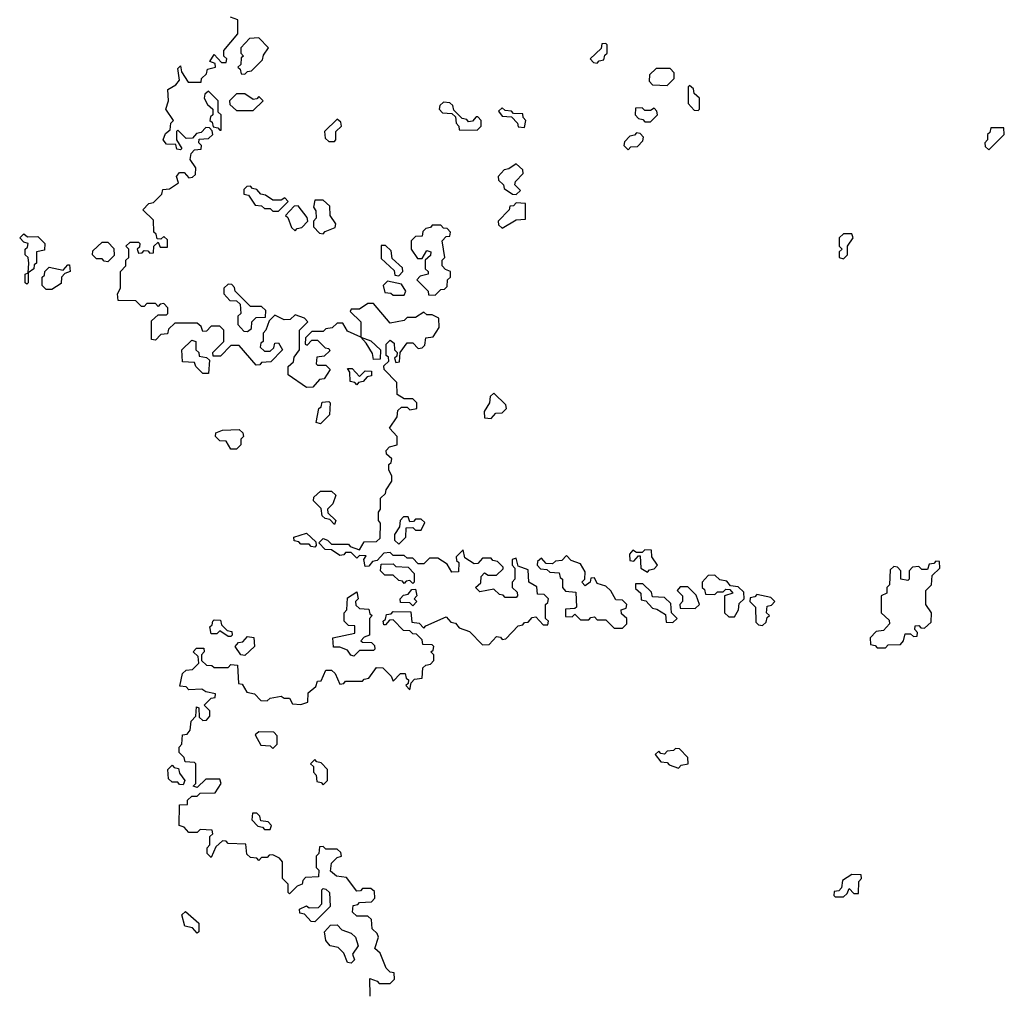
# Model space of a CAD drawing. Extents: x 2494118 to 2687960, y 757339 to 915227.
# Tile 361 of 364: x 2662020 to 2665540, y 905631 to 909115. Entities that reach past the tile are written whole.
import ezdxf

# ---------------------------------------------------------------- set-up
doc = ezdxf.new("R2010")
doc.units = 0

msp = doc.modelspace()

# ---------------------------------------------------------------- linework, layer by layer
at = {"layer": '0CON20XD'}
for points in [[(2662550, 908065), (2662550, 908085), (2662535, 908100), (2662521.7, 908098.3), (2662515, 908090), (2662505, 908100), (2662475, 908100), (2662465, 908090), (2662455, 908090), (2662435, 908110), (2662371.7, 908111.7), (2662370, 908135), (2662380, 908155), (2662380, 908215), (2662400, 908235), (2662400, 908255), (2662410, 908265), (2662410, 908295), (2662400, 908305), (2662415, 908320), (2662445, 908320), (2662450, 908315), (2662448.3, 908301.7), (2662440, 908295), (2662445, 908280), (2662458.3, 908281.7), (2662465, 908290), (2662478.3, 908288.3), (2662485, 908280), (2662498.3, 908281.7), (2662500, 908305), (2662515, 908320), (2662521.7, 908301.7), (2662548.3, 908301.7), (2662548.3, 908328.3), (2662535, 908340), (2662525, 908330), (2662511.7, 908331.7), (2662508.3, 908348.3), (2662500, 908355), (2662498.3, 908398.3), (2662460, 908435), (2662481.7, 908458.3), (2662498.3, 908461.7), (2662528.3, 908491.7), (2662531.7, 908508.3), (2662555, 908510), (2662588.3, 908531.7), (2662580, 908555), (2662591.7, 908568.3), (2662608.3, 908568.3), (2662625, 908550), (2662638.3, 908551.7), (2662648.3, 908561.7), (2662650, 908585), (2662630, 908615), (2662633, 908637), (2662645, 908650), (2662668.3, 908651.7), (2662670, 908665), (2662660, 908675), (2662661.7, 908688.3), (2662695, 908690), (2662710, 908705), (2662708.3, 908718.3), (2662698.3, 908728.3), (2662685, 908730), (2662668.3, 908711.7), (2662651.7, 908708.3), (2662638.3, 908691.7), (2662615, 908690), (2662585, 908720), (2662580, 908715), (2662580, 908685), (2662600, 908655), (2662595, 908650), (2662581.7, 908651.7), (2662578.3, 908668.3), (2662545, 908670), (2662532.5, 908685), (2662541.7, 908708.3), (2662558.3, 908721.7), (2662560, 908745), (2662570, 908755), (2662542.5, 908795), (2662552.5, 908825), (2662550, 908865), (2662578.3, 908881.7), (2662591.7, 908898.3), (2662585, 908940), (2662595, 908950), (2662598.3, 908928.3), (2662621.7, 908891.7), (2662668.3, 908891.7), (2662670, 908905), (2662688.3, 908921.7), (2662691.7, 908938.3), (2662720, 908945), (2662718.3, 908958.3), (2662700, 908965), (2662715, 908990), (2662741.7, 908961.7), (2662758.3, 908961.7), (2662760, 908975), (2662750, 908985), (2662750, 909005), (2662800, 909065), (2662800, 909115), (2662773.6, 909123.6)], [(2662825, 908920), (2662835, 908930), (2662848.3, 908931.7), (2662888.3, 908971.7), (2662891.7, 908988.3), (2662910, 909015), (2662875, 909050), (2662841.7, 909048.3), (2662810, 909015), (2662810, 908995), (2662820, 908985), (2662811.7, 908978.3), (2662810, 908955), (2662800, 908945), (2662808.3, 908938.3), (2662811.7, 908921.7), (2662825, 908920)], [(2664085, 908960), (2664091.7, 908968.3), (2664108.3, 908971.7), (2664111.7, 908988.3), (2664120, 908995), (2664120, 909025), (2664115, 909030), (2664101.7, 909028.3), (2664098.3, 909011.7), (2664060, 908975), (2664071.7, 908961.7), (2664085, 908960)], [(2664335, 908880), (2664360, 908905), (2664360, 908925), (2664345, 908940), (2664295, 908940), (2664271.7, 908918.3), (2664270, 908895), (2664281.7, 908881.7), (2664335, 908880)], [(2664445, 908790), (2664450, 908795), (2664450, 908835), (2664431.7, 908851.7), (2664428.3, 908868.3), (2664415, 908880), (2664410, 908875), (2664410, 908815), (2664431.7, 908791.7), (2664445, 908790)], [(2662740, 908720), (2662740, 908775), (2662730, 908785), (2662730, 908825), (2662695, 908860), (2662681.7, 908848.3), (2662680, 908835), (2662691.7, 908811.7), (2662710, 908795), (2662710, 908775), (2662701.7, 908768.3), (2662700, 908755), (2662708.3, 908748.3), (2662711.7, 908731.7), (2662728.3, 908728.3), (2662735, 908720), (2662740, 908720)], [(2662855, 908790), (2662890, 908825), (2662875, 908840), (2662868.3, 908831.7), (2662855, 908830), (2662825, 908850), (2662795, 908850), (2662770, 908825), (2662771.7, 908811.7), (2662795, 908790), (2662855, 908790)], [(2663655, 908720), (2663670, 908735), (2663670, 908755), (2663658.3, 908768.3), (2663651.7, 908768.3), (2663638.3, 908751.7), (2663625, 908750), (2663618.3, 908758.3), (2663601.7, 908761.7), (2663571.7, 908791.7), (2663568.3, 908808.3), (2663558.3, 908818.3), (2663535, 908820), (2663521.7, 908808.3), (2663520, 908795), (2663531.7, 908781.7), (2663565, 908780), (2663578.3, 908768.3), (2663580, 908745), (2663590, 908735), (2663591.7, 908721.7), (2663655, 908720)], [(2663825, 908730), (2663830, 908755), (2663820, 908765), (2663818.3, 908778.3), (2663785, 908780), (2663778.3, 908788.3), (2663755, 908790), (2663745, 908800), (2663731.7, 908788.3), (2663745, 908770), (2663778.3, 908768.3), (2663800, 908745), (2663801.7, 908731.7), (2663825, 908730)], [(2664275, 908750), (2664300, 908775), (2664298.3, 908788.3), (2664288.3, 908798.3), (2664275, 908790), (2664255, 908790), (2664245, 908800), (2664221.7, 908798.3), (2664220, 908775), (2664231.7, 908761.7), (2664248.3, 908758.3), (2664255, 908750), (2664275, 908750)], [(2663145, 908680), (2663150, 908685), (2663150, 908715), (2663170, 908735), (2663168.3, 908748.3), (2663155, 908760), (2663110, 908715), (2663111.7, 908691.7), (2663125, 908680), (2663145, 908680)], [(2665485, 908650), (2665540, 908705), (2665538.3, 908728.3), (2665491.7, 908728.3), (2665488.3, 908711.7), (2665480, 908705), (2665480, 908685), (2665470, 908675), (2665471.7, 908661.7), (2665485, 908650)], [(2664195, 908650), (2664205, 908660), (2664228.3, 908661.7), (2664248.3, 908681.7), (2664250, 908695), (2664238.3, 908708.3), (2664225, 908710), (2664218.3, 908701.7), (2664201.7, 908698.3), (2664181.7, 908678.3), (2664180, 908665), (2664195, 908650)], [(2663795, 908490), (2663810, 908505), (2663790, 908525), (2663793, 908537), (2663820, 908565), (2663818.3, 908578.3), (2663795, 908600), (2663768.3, 908581.7), (2663751.7, 908578.3), (2663730, 908555), (2663731.7, 908541.7), (2663750, 908525), (2663751.7, 908511.7), (2663781.7, 908491.7), (2663795, 908490)], [(2662945, 908430), (2662980, 908465), (2662968.3, 908478.3), (2662955, 908470), (2662925, 908470), (2662898.3, 908488.3), (2662881.7, 908491.7), (2662868.3, 908508.3), (2662851.7, 908511.7), (2662845, 908520), (2662831.7, 908518.3), (2662821.7, 908508.3), (2662821.7, 908491.7), (2662838.3, 908488.3), (2662861.7, 908451.7), (2662885, 908450), (2662895, 908440), (2662915, 908440), (2662925, 908430), (2662945, 908430)], [(2663005, 908360), (2663011.7, 908368.3), (2663028.3, 908371.7), (2663050, 908395), (2663048.3, 908408.3), (2663015, 908450), (2663001.7, 908448.3), (2662970, 908415), (2662978.3, 908408.3), (2662991.7, 908371.7), (2663005, 908360)], [(2663105, 908350), (2663111.7, 908358.3), (2663148.3, 908371.7), (2663150, 908385), (2663130, 908415), (2663128.3, 908448.3), (2663105, 908470), (2663075, 908470), (2663070, 908445), (2663078.3, 908431.7), (2663080, 908405), (2663070, 908395), (2663070, 908375), (2663091.7, 908351.7), (2663105, 908350)], [(2663745, 908370), (2663795, 908400), (2663828.3, 908401.7), (2663828.3, 908458.3), (2663795, 908460), (2663785, 908450), (2663771.7, 908448.3), (2663770, 908435), (2663730, 908395), (2663731.7, 908381.7), (2663745, 908370)], [(2663505, 908130), (2663525, 908150), (2663538.3, 908151.7), (2663548.3, 908161.7), (2663550, 908185), (2663560, 908195), (2663560, 908215), (2663541.7, 908221.7), (2663530, 908235), (2663530, 908255), (2663540, 908265), (2663530, 908325), (2663545, 908340), (2663558.3, 908341.7), (2663560, 908355), (2663548.3, 908368.3), (2663535, 908370), (2663525, 908380), (2663495, 908380), (2663488.3, 908371.7), (2663471.7, 908368.3), (2663461.7, 908358.3), (2663458.3, 908341.7), (2663435, 908340), (2663420, 908325), (2663420, 908295), (2663441.7, 908261.7), (2663458.3, 908261.7), (2663475, 908290), (2663490, 908285), (2663488.3, 908271.7), (2663470, 908255), (2663470, 908225), (2663480, 908215), (2663480, 908205), (2663451.7, 908198.3), (2663440, 908185), (2663480, 908145), (2663481.7, 908131.7), (2663505, 908130)], [(2662045, 908170), (2662040, 908175), (2662040, 908205), (2662050, 908210), (2662052.5, 908245), (2662050, 908265), (2662040, 908275), (2662040, 908295), (2662048.3, 908301.7), (2662050, 908315), (2662035, 908320), (2662020, 908335), (2662035, 908350), (2662048.3, 908338.3), (2662085, 908340), (2662110, 908315), (2662108.3, 908291.7), (2662080, 908285), (2662080, 908245), (2662071.7, 908238.3), (2662070, 908225), (2662050, 908210), (2662050, 908175), (2662045, 908170)], [(2664965, 908260), (2664980, 908275), (2664980, 908305), (2665000, 908335), (2664995, 908350), (2664965, 908350), (2664950, 908335), (2664950, 908305), (2664960, 908295), (2664950, 908285), (2664950, 908265), (2664965, 908260)], [(2662335, 908250), (2662321.7, 908251.7), (2662315, 908260), (2662295, 908260), (2662280, 908275), (2662281.7, 908288.3), (2662315, 908320), (2662335, 908320), (2662357, 908297), (2662357.5, 908272.5), (2662335, 908250)], [(2663375, 908200), (2663390, 908215), (2663388.3, 908228.3), (2663351.7, 908261.7), (2663348.3, 908288.3), (2663328.3, 908308.3), (2663311.7, 908308.3), (2663311.7, 908261.7), (2663358.3, 908218.3), (2663361.7, 908201.7), (2663375, 908200)], [(2662135, 908150), (2662115, 908150), (2662100, 908165), (2662100, 908195), (2662108.3, 908201.7), (2662110, 908215), (2662125, 908230), (2662175, 908220), (2662191.7, 908238.3), (2662198.3, 908238.3), (2662200, 908215), (2662181.7, 908208.3), (2662170, 908195), (2662168.3, 908171.7), (2662135, 908150)], [(2662835, 908000), (2662848.3, 908011.7), (2662850, 908035), (2662865, 908050), (2662898.3, 908051.7), (2662900, 908075), (2662885, 908090), (2662845, 908090), (2662790, 908145), (2662788.3, 908158.3), (2662778.3, 908168.3), (2662765, 908170), (2662750, 908155), (2662750, 908135), (2662771.7, 908111.7), (2662795, 908110), (2662808.3, 908098.3), (2662810, 908065), (2662800, 908055), (2662800, 908025), (2662821.7, 908001.7), (2662835, 908000)], [(2663395, 908130), (2663400, 908145), (2663385, 908170), (2663335, 908180), (2663320, 908165), (2663325, 908140), (2663347, 908137), (2663355, 908130), (2663395, 908130)], [(2663273.3, 905625), (2663271.7, 905688.3), (2663298.3, 905678.3), (2663305, 905670), (2663345, 905670), (2663360, 905685), (2663358.3, 905708.3), (2663345, 905710), (2663330, 905725), (2663308.3, 905778.3), (2663290, 905795), (2663302.5, 905835), (2663298.3, 905848.3), (2663280, 905865), (2663278.3, 905898.3), (2663265, 905910), (2663225, 905910), (2663210, 905925), (2663211.7, 905948.3), (2663228.3, 905951.7), (2663235, 905960), (2663278.3, 905961.7), (2663290, 905975), (2663288.3, 905998.3), (2663275, 906010), (2663245, 906010), (2663238.3, 906001.7), (2663225, 906000), (2663188.3, 906048.3), (2663153, 906053), (2663131.7, 906071.7), (2663135, 906100), (2663155, 906120), (2663170, 906125), (2663168.3, 906138.3), (2663155, 906150), (2663115, 906150), (2663105, 906160), (2663091.7, 906158.3), (2663090, 906135), (2663080, 906125), (2663080, 906085), (2663090, 906075), (2663088.3, 906051.7), (2663041.7, 906048.3), (2663031.7, 906038.3), (2663030, 906025), (2663011.7, 906018.3), (2662985, 905990), (2662980, 905995), (2662980, 906025), (2662960, 906045), (2662960, 906105), (2662948.3, 906118.3), (2662925, 906130), (2662911.7, 906128.3), (2662905, 906120), (2662885, 906120), (2662875, 906110), (2662868.3, 906118.3), (2662845, 906120), (2662831.7, 906131.7), (2662828.3, 906168.3), (2662765, 906170), (2662758.3, 906178.3), (2662745, 906180), (2662721.7, 906158.3), (2662705, 906120), (2662690, 906135), (2662690, 906155), (2662700, 906165), (2662700, 906195), (2662710, 906205), (2662708.3, 906218.3), (2662665, 906220), (2662655, 906210), (2662625, 906210), (2662608.3, 906228.3), (2662590, 906235), (2662591.7, 906308.3), (2662620, 906310), (2662620, 906325), (2662635, 906340), (2662655, 906340), (2662665, 906350), (2662718.3, 906351.7), (2662740, 906385), (2662735, 906400), (2662685, 906400), (2662655, 906370), (2662640, 906375), (2662650, 906385), (2662650, 906455), (2662645, 906460), (2662611.7, 906461.7), (2662608.3, 906478.3), (2662590, 906495), (2662590, 906515), (2662600, 906525), (2662601.7, 906558.3), (2662618.3, 906561.7), (2662630, 906575), (2662633, 906607), (2662650, 906625), (2662651.7, 906658.3), (2662660, 906655), (2662661.7, 906621.7), (2662675, 906610), (2662688.3, 906611.7), (2662700, 906625), (2662700, 906645), (2662680, 906665), (2662705, 906690), (2662718.3, 906691.7), (2662720, 906705), (2662685, 906712.5), (2662671.7, 906721.7), (2662625, 906720), (2662615, 906730), (2662593, 906733), (2662601.7, 906778.3), (2662615, 906790), (2662638.3, 906791.7), (2662660, 906815), (2662658.3, 906838.3), (2662640, 906855), (2662651.7, 906868.3), (2662678.3, 906868.3), (2662680, 906855), (2662670, 906845), (2662670, 906825), (2662688.3, 906808.3), (2662707, 906807), (2662715, 906800), (2662765, 906800), (2662775, 906810), (2662798.3, 906808.3), (2662801.7, 906741.7), (2662815, 906740), (2662831.7, 906711.7), (2662860, 906705), (2662881.7, 906681.7), (2662905, 906680), (2662915, 906690), (2662955, 906697.5), (2662965, 906690), (2662985, 906690), (2662995, 906670), (2663025, 906667.5), (2663050, 906675), (2663051.7, 906708.3), (2663078.3, 906731.7), (2663085, 906750), (2663098.3, 906751.7), (2663115, 906790), (2663135, 906790), (2663148.3, 906778.3), (2663165, 906740), (2663178.3, 906741.7), (2663185, 906750), (2663245, 906750), (2663251.7, 906758.3), (2663268.3, 906761.7), (2663295, 906800), (2663318.3, 906798.3), (2663348.3, 906768.3), (2663355, 906750), (2663381.7, 906778.3), (2663398.3, 906778.3), (2663401.7, 906761.7), (2663410, 906755), (2663408.3, 906741.7), (2663400, 906735), (2663415, 906720), (2663420, 906745), (2663431.7, 906758.3), (2663458.3, 906761.7), (2663461.7, 906798.3), (2663471.7, 906808.3), (2663488.3, 906811.7), (2663500, 906825), (2663500, 906845), (2663490, 906855), (2663498.3, 906861.7), (2663500, 906875), (2663495, 906880), (2663461.7, 906881.7), (2663458.3, 906898.3), (2663438.3, 906918.3), (2663425, 906920), (2663415, 906930), (2663391.7, 906931.7), (2663355, 906970), (2663341.7, 906968.3), (2663328.3, 906951.7), (2663321.7, 906951.7), (2663320, 906965), (2663328.3, 906971.7), (2663331.7, 906988.3), (2663348.3, 906991.7), (2663355, 907000), (2663418.3, 906998.3), (2663421.7, 906961.7), (2663448.3, 906958.3), (2663465, 906940), (2663471.7, 906948.3), (2663545, 906980), (2663561.7, 906961.7), (2663578.3, 906958.3), (2663591.7, 906941.7), (2663628.3, 906928.3), (2663675, 906880), (2663698.3, 906881.7), (2663725, 906910), (2663738.3, 906908.3), (2663745, 906900), (2663758.3, 906901.7), (2663801.7, 906948.3), (2663818.3, 906951.7), (2663825, 906960), (2663838.3, 906961.7), (2663851.7, 906978.3), (2663865, 906980), (2663891.7, 906951.7), (2663908.3, 906951.7), (2663910, 906965), (2663900, 906975), (2663900, 907025), (2663908.3, 907031.7), (2663910, 907045), (2663895, 907060), (2663871.7, 907061.7), (2663868.3, 907088.3), (2663840, 907105), (2663838.3, 907148.3), (2663801.7, 907161.7), (2663795, 907190), (2663780, 907185), (2663780, 907165), (2663790, 907155), (2663790, 907115), (2663780, 907105), (2663780, 907085), (2663798.3, 907068.3), (2663800, 907055), (2663795, 907050), (2663755, 907050), (2663748.3, 907058.3), (2663735, 907060), (2663715, 907080), (2663665, 907070), (2663650, 907085), (2663668.3, 907101.7), (2663670, 907125), (2663681.7, 907138.3), (2663695, 907130), (2663725, 907130), (2663748.3, 907151.7), (2663748.3, 907158.3), (2663728.3, 907178.3), (2663711.7, 907181.7), (2663705, 907190), (2663675, 907190), (2663658.3, 907171.7), (2663645, 907170), (2663611.7, 907191.7), (2663605, 907220), (2663580, 907195), (2663581.7, 907181.7), (2663590, 907175), (2663588.3, 907141.7), (2663565, 907140), (2663548.3, 907168.3), (2663515, 907190), (2663485, 907190), (2663465, 907170), (2663445, 907170), (2663425, 907190), (2663405, 907190), (2663395, 907200), (2663355, 907200), (2663345, 907210), (2663321.7, 907208.3), (2663298.3, 907181.7), (2663281.7, 907178.3), (2663268.3, 907161.7), (2663255, 907160), (2663250, 907185), (2663258.3, 907198.3), (2663235, 907200), (2663225, 907190), (2663205, 907210), (2663185, 907210), (2663178.3, 907201.7), (2663165, 907200), (2663135, 907220), (2663111.7, 907221.7), (2663090, 907245), (2663105, 907260), (2663120, 907255), (2663135, 907240), (2663195, 907240), (2663201.7, 907231.7), (2663235, 907220), (2663251.7, 907248.3), (2663295, 907250), (2663308.3, 907261.7), (2663310, 907315), (2663302.5, 907325), (2663302.5, 907355), (2663310, 907365), (2663310, 907405), (2663328.3, 907421.7), (2663330, 907435), (2663350, 907465), (2663350, 907485), (2663340, 907505), (2663340, 907525), (2663348.3, 907531.7), (2663350, 907545), (2663331.7, 907561.7), (2663330, 907575), (2663341.7, 907588.3), (2663370, 907595), (2663370, 907625), (2663342.5, 907655), (2663370, 907695), (2663371.7, 907718.3), (2663385, 907730), (2663405, 907730), (2663415, 907720), (2663440, 907725), (2663440, 907745), (2663425, 907760), (2663395, 907760), (2663370, 907775), (2663368.3, 907818.3), (2663322.5, 907865), (2663321.7, 907878.3), (2663340, 907895), (2663338.3, 907908.3), (2663330, 907915), (2663330, 907955), (2663345, 907970), (2663358.3, 907958.3), (2663360, 907935), (2663370, 907925), (2663368.3, 907911.7), (2663360, 907905), (2663365, 907890), (2663378.3, 907891.7), (2663380, 907925), (2663405, 907960), (2663425, 907960), (2663445, 907940), (2663458.3, 907941.7), (2663468.3, 907951.7), (2663471.7, 907978.3), (2663498.3, 907981.7), (2663520, 908015), (2663518.3, 908048.3), (2663495, 908060), (2663475, 908060), (2663465, 908070), (2663435, 908050), (2663405, 908050), (2663395, 908040), (2663345, 908030), (2663285, 908100), (2663265, 908100), (2663235, 908080), (2663205, 908080), (2663201.7, 908071.7), (2663240, 908035), (2663240, 907980), (2663275, 907967.5), (2663310, 907935), (2663308.3, 907901.7), (2663285, 907900), (2663281.7, 907921.7), (2663258.3, 907958.3), (2663240, 907980), (2663191.7, 908001.7), (2663175, 908030), (2663155, 908030), (2663137, 908013), (2663115, 908010), (2663105, 908000), (2663065, 908000), (2663041.7, 907978.3), (2663040, 907955), (2663048.3, 907951.7), (2663065, 907970), (2663085, 907970), (2663111.7, 907941.7), (2663125, 907940), (2663128.3, 907931.7), (2663108.3, 907911.7), (2663081.7, 907908.3), (2663080, 907885), (2663085, 907880), (2663115, 907880), (2663130, 907865), (2663108.3, 907831.7), (2663091.7, 907828.3), (2663068.3, 907801.7), (2663045, 907800), (2662980, 907845), (2662980, 907875), (2662998.3, 907891.7), (2663001.7, 907908.3), (2663020, 907935), (2663020, 908005), (2663050, 908035), (2663038.3, 908048.3), (2663005, 908060), (2662987, 908043), (2662965, 908042.5), (2662931.7, 908058.3), (2662911.7, 908038.3), (2662900, 908005), (2662890, 907995), (2662890, 907965), (2662881.7, 907958.3), (2662880, 907945), (2662895, 907930), (2662915, 907930), (2662928.3, 907941.7), (2662931.7, 907958.3), (2662945, 907960), (2662960, 907935), (2662918.3, 907891.7), (2662885, 907890), (2662878.3, 907881.7), (2662865, 907880), (2662805, 907950), (2662775, 907950), (2662738.3, 907911.7), (2662711.7, 907911.7), (2662710, 907925), (2662750, 907965), (2662750, 908005), (2662735, 908020), (2662705, 908020), (2662688.3, 908001.7), (2662675, 908000), (2662668.3, 908018.3), (2662655, 908030), (2662575, 908030), (2662551.7, 908008.3), (2662548.3, 907991.7), (2662525, 907990), (2662505, 907970), (2662491.7, 907971.7), (2662491.7, 908038.3), (2662515, 908060), (2662545, 908060), (2662550, 908065)], [(2662695, 907850), (2662675, 907850), (2662650, 907875), (2662645, 907890), (2662601.7, 907891.7), (2662600, 907935), (2662635, 907970), (2662650, 907965), (2662650, 907935), (2662660, 907925), (2662661.7, 907911.7), (2662687.5, 907907.5), (2662698.3, 907898.3), (2662695, 907850)], [(2663225, 907810), (2663218.3, 907818.3), (2663201.7, 907821.7), (2663200, 907855), (2663191.7, 907868.3), (2663208.3, 907868.3), (2663235, 907840), (2663255, 907860), (2663278.3, 907858.3), (2663278.3, 907841.7), (2663261.7, 907838.3), (2663248.3, 907821.7), (2663231.7, 907818.3), (2663225, 907810)], [(2663705, 907690), (2663721.7, 907708.3), (2663745, 907710), (2663760, 907725), (2663758.3, 907738.3), (2663715, 907780), (2663701.7, 907768.3), (2663700, 907745), (2663680, 907715), (2663681.7, 907691.7), (2663705, 907690)], [(2663095, 907670), (2663080, 907675), (2663090, 907725), (2663098.3, 907731.7), (2663101.7, 907748.3), (2663125, 907750), (2663130, 907745), (2663127, 907703), (2663095, 907670)], [(2662795, 907580), (2662775, 907580), (2662758.3, 907608.3), (2662735, 907610), (2662720, 907625), (2662721.7, 907638.3), (2662745, 907647.5), (2662805, 907650), (2662818.3, 907638.3), (2662820, 907625), (2662810, 907615), (2662810, 907595), (2662795, 907580)], [(2663145, 907310), (2663128.3, 907328.3), (2663111.7, 907331.7), (2663101.7, 907341.7), (2663098.3, 907368.3), (2663070, 907395), (2663071.7, 907408.3), (2663095, 907430), (2663135, 907430), (2663150, 907415), (2663140, 907385), (2663120, 907365), (2663121.7, 907351.7), (2663150, 907325), (2663145, 907310)], [(2663375, 907240), (2663400, 907265), (2663401.7, 907298.3), (2663425, 907300), (2663435, 907290), (2663455, 907290), (2663468.3, 907318.3), (2663455, 907330), (2663435, 907330), (2663428.3, 907321.7), (2663415, 907320), (2663408.3, 907338.3), (2663391.7, 907338.3), (2663380, 907325), (2663378.3, 907301.7), (2663360, 907275), (2663360, 907255), (2663375, 907240)], [(2663075, 907230), (2663061.7, 907231.7), (2663055, 907240), (2663025, 907240), (2663018.3, 907248.3), (2663001.7, 907251.7), (2663000, 907265), (2663045, 907280), (2663078.3, 907248.3), (2663080, 907235), (2663075, 907230)], [(2664265, 907140), (2664271.7, 907148.3), (2664288.3, 907151.7), (2664300, 907165), (2664280, 907195), (2664278.3, 907218.3), (2664255, 907220), (2664245, 907210), (2664225, 907210), (2664211.7, 907218.3), (2664200, 907205), (2664201.7, 907181.7), (2664215, 907180), (2664231.7, 907198.3), (2664238.3, 907198.3), (2664240, 907155), (2664265, 907140)], [(2664175, 906940), (2664190, 906955), (2664190, 906975), (2664171.7, 906991.7), (2664170, 907005), (2664188.3, 907011.7), (2664190, 907025), (2664175, 907040), (2664151.7, 907041.7), (2664133, 907073), (2664115, 907090), (2664085, 907100), (2664075, 907120), (2664061.7, 907118.3), (2664060, 907105), (2664041.7, 907091.7), (2664030, 907105), (2664040, 907115), (2664041.7, 907141.7), (2664025, 907170), (2663991.7, 907181.7), (2663975, 907200), (2663958.3, 907181.7), (2663935, 907180), (2663925, 907170), (2663901.7, 907171.7), (2663885, 907190), (2663871.7, 907178.3), (2663870, 907165), (2663881.7, 907151.7), (2663905, 907150), (2663915, 907140), (2663948.3, 907138.3), (2663951.7, 907121.7), (2663960, 907115), (2663960, 907085), (2663971.7, 907071.7), (2664008.3, 907068.3), (2664010, 907015), (2664005, 907010), (2663971.7, 907008.3), (2663971.7, 906981.7), (2663995, 906980), (2664005, 906990), (2664025, 906970), (2664055, 906970), (2664061.7, 906978.3), (2664075, 906980), (2664085, 906970), (2664115, 906970), (2664145, 906940), (2664175, 906940)], [(2665115, 906870), (2665125, 906880), (2665168.3, 906881.7), (2665180, 906895), (2665185, 906920), (2665205, 906920), (2665215, 906910), (2665228.3, 906911.7), (2665230, 906925), (2665220, 906935), (2665221.7, 906948.3), (2665235, 906950), (2665241.7, 906941.7), (2665255, 906940), (2665278.3, 906961.7), (2665280, 906995), (2665260, 907025), (2665260, 907075), (2665280, 907095), (2665281.7, 907128.3), (2665310, 907155), (2665308.3, 907178.3), (2665295, 907180), (2665288.3, 907171.7), (2665271.7, 907168.3), (2665265, 907150), (2665245, 907150), (2665235, 907160), (2665211.7, 907158.3), (2665200, 907145), (2665200, 907115), (2665195, 907110), (2665170, 907115), (2665170, 907145), (2665158.3, 907158.3), (2665145, 907160), (2665131.7, 907148.3), (2665130, 907095), (2665120, 907085), (2665120, 907065), (2665100, 907055), (2665100, 906995), (2665128.3, 906968.3), (2665130, 906955), (2665108.3, 906931.7), (2665081.7, 906928.3), (2665060, 906905), (2665061.7, 906881.7), (2665078.3, 906878.3), (2665085, 906870), (2665115, 906870)], [(2663425, 907100), (2663415, 907110), (2663401.7, 907108.3), (2663395, 907100), (2663388.3, 907108.3), (2663375, 907110), (2663355, 907130), (2663325, 907130), (2663310, 907145), (2663311.7, 907168.3), (2663355, 907170), (2663365, 907160), (2663408.3, 907158.3), (2663430, 907135), (2663430, 907105), (2663425, 907100)], [(2664575, 906980), (2664590, 907005), (2664591.7, 907028.3), (2664610, 907045), (2664608.3, 907068.3), (2664588.3, 907088.3), (2664561.7, 907091.7), (2664548.3, 907108.3), (2664523, 907113), (2664505, 907130), (2664481.7, 907128.3), (2664460, 907105), (2664460, 907085), (2664468.3, 907078.3), (2664471.7, 907061.7), (2664505, 907060), (2664515, 907070), (2664535, 907070), (2664545, 907080), (2664558.3, 907078.3), (2664570, 907065), (2664540, 907055), (2664540, 906995), (2664555, 906980), (2664575, 906980)], [(2663215, 906840), (2663203.6, 906843.6), (2663191.7, 906861.7), (2663165, 906872.5), (2663141.7, 906871.7), (2663140, 906905), (2663218.3, 906921.7), (2663218.3, 906948.3), (2663195, 906950), (2663180, 906965), (2663180, 906995), (2663190, 907005), (2663191.7, 907048.3), (2663225, 907070), (2663230, 907045), (2663220, 907035), (2663221.7, 907021.7), (2663235, 907010), (2663268.3, 907008.3), (2663271.7, 906991.7), (2663280, 906985), (2663270, 906975), (2663270, 906915), (2663251.7, 906908.3), (2663240, 906895), (2663245, 906890), (2663278.3, 906888.3), (2663288.3, 906878.3), (2663290, 906865), (2663285, 906860), (2663235, 906860), (2663215, 906840)], [(2663425, 907020), (2663415, 907030), (2663381.7, 907031.7), (2663380, 907045), (2663391.7, 907058.3), (2663408.3, 907061.7), (2663421.7, 907078.3), (2663435, 907080), (2663440, 907055), (2663430, 907045), (2663440, 907035), (2663425, 907020)], [(2664355, 906960), (2664370, 906975), (2664350, 906995), (2664348.3, 907028.3), (2664325, 907050), (2664281.7, 907051.7), (2664278.3, 907068.3), (2664248.3, 907098.3), (2664221.7, 907098.3), (2664221.7, 907081.7), (2664240, 907065), (2664241.7, 907041.7), (2664258.3, 907038.3), (2664281.7, 907011.7), (2664298.3, 907008.3), (2664328.3, 906988.3), (2664331.7, 906961.7), (2664355, 906960)], [(2664435, 907010), (2664450, 907025), (2664438.3, 907058.3), (2664408.3, 907088.3), (2664381.7, 907088.3), (2664370, 907075), (2664390, 907055), (2664390, 907035), (2664380, 907025), (2664381.7, 907011.7), (2664435, 907010)], [(2664675, 906950), (2664688.3, 906961.7), (2664691.7, 906978.3), (2664700, 906985), (2664690, 906995), (2664691.7, 907018.3), (2664708.3, 907021.7), (2664720, 907035), (2664705, 907050), (2664655, 907060), (2664648.3, 907051.7), (2664631.7, 907048.3), (2664630, 907035), (2664650, 907015), (2664651.7, 906961.7), (2664661.7, 906951.7), (2664675, 906950)], [(2662775, 906910), (2662765, 906910), (2662735, 906930), (2662725, 906920), (2662705, 906920), (2662700, 906945), (2662708.3, 906951.7), (2662710, 906965), (2662715, 906970), (2662738.3, 906968.3), (2662741.7, 906951.7), (2662761.7, 906931.7), (2662778.3, 906928.3), (2662780, 906915), (2662775, 906910)], [(2662825, 906842.5), (2662810, 906845), (2662790, 906875), (2662801.7, 906888.3), (2662818.3, 906891.7), (2662835, 906910), (2662857, 906907), (2662860, 906875), (2662825, 906842.5)], [(2662925, 906510), (2662940, 906525), (2662940, 906555), (2662928.3, 906568.3), (2662875, 906570), (2662861.7, 906558.3), (2662881.7, 906521.7), (2662915, 906520), (2662925, 906510)], [(2664375, 906440), (2664385, 906450), (2664410, 906455), (2664408.3, 906478.3), (2664378.3, 906508.3), (2664365, 906510), (2664357, 906503), (2664335, 906500), (2664325, 906490), (2664311.7, 906491.7), (2664305, 906500), (2664291.7, 906488.3), (2664311.7, 906461.7), (2664335, 906460), (2664341.7, 906451.7), (2664375, 906440)], [(2662605, 906380), (2662591.7, 906381.7), (2662585, 906390), (2662565, 906390), (2662551.7, 906401.7), (2662550, 906435), (2662565, 906450), (2662571.7, 906441.7), (2662588.3, 906438.3), (2662591.7, 906421.7), (2662610, 906395), (2662605, 906380)], [(2663105, 906380), (2663120, 906395), (2663120, 906435), (2663098.3, 906458.3), (2663081.7, 906461.7), (2663075, 906470), (2663060, 906455), (2663070, 906445), (2663070, 906425), (2663080, 906415), (2663081.7, 906391.7), (2663098.3, 906388.3), (2663105, 906380)], [(2662915, 906220), (2662920, 906235), (2662908.3, 906248.3), (2662881.7, 906251.7), (2662878.3, 906268.3), (2662868.3, 906278.3), (2662851.7, 906278.3), (2662850, 906255), (2662871.7, 906231.7), (2662888.3, 906228.3), (2662895, 906220), (2662915, 906220)], [(2664965, 905980), (2664978.3, 905991.7), (2664985, 906010), (2665001.7, 905991.7), (2665018.3, 905991.7), (2665020, 906035), (2665030, 906045), (2665028.3, 906058.3), (2664995, 906060), (2664961.7, 906038.3), (2664958.3, 906011.7), (2664948.3, 906001.7), (2664931.7, 905998.3), (2664930, 905985), (2664935, 905980), (2664965, 905980)], [(2663075, 905890), (2663061.7, 905891.7), (2663038.3, 905918.3), (2663021.7, 905921.7), (2663020, 905935), (2663045, 905947.5), (2663055, 905940), (2663088.3, 905941.7), (2663100, 905955), (2663100, 906005), (2663105, 906010), (2663115, 906007.5), (2663127.5, 905995), (2663130, 905945), (2663075, 905890)], [(2662655, 905850), (2662638.3, 905868.3), (2662610, 905875), (2662600, 905915), (2662613, 905927), (2662660, 905885), (2662660, 905855), (2662655, 905850)], [(2663205, 905742.5), (2663192.5, 905745), (2663178.3, 905778.3), (2663158.3, 905798.3), (2663130, 905805), (2663113.9, 905823.9), (2663110, 905855), (2663131.7, 905878.3), (2663155, 905880), (2663171.7, 905861.7), (2663205, 905850), (2663220, 905835), (2663230, 905805), (2663210, 905775), (2663217.5, 905755), (2663205, 905742.5)]]:
    msp.add_lwpolyline(points, dxfattribs=at)

doc.saveas('drawing.dxf')
